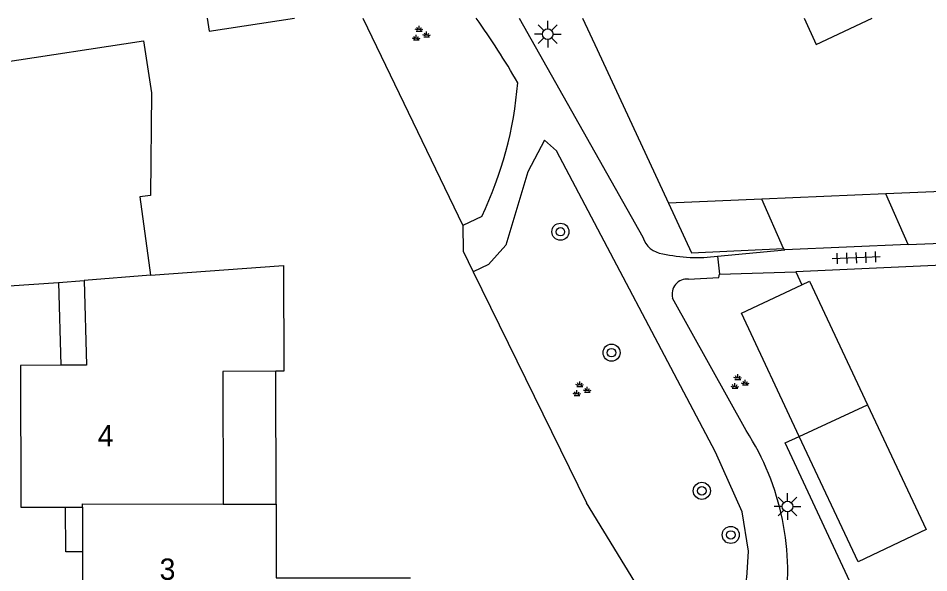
# Model space of a CAD drawing. Extents: x 126000 to 131009, y 393000 to 395500.
# Drawn here: x 130825.7 to 130868.4, y 395474.01 to 395500 of the extents above; entities that cross this region are included whole.
import ezdxf

# ---------------------------------------------------------------- set-up
doc = ezdxf.new("R2010")
doc.units = 0
for name, color, linetype in [('gg-afsc-erfafscheiding', 7, 'Continuous'), ('gg-afsc-muur', 7, 'Continuous'), ('gg-anno-huisnummerreeks BGT', 7, 'Continuous'), ('gg-bbg-bijgebouw', 7, 'Continuous'), ('gg-bbg-gedigitaliseerde bebouwing', 7, 'Continuous'), ('gg-bbg-gedigitaliseerde bijgebouw', 7, 'Continuous'), ('gg-bbg-hoofdgebouw', 7, 'Continuous'), ('gg-bbg-luifel en loopbrug', 7, 'Continuous'), ('gg-bbg-tussenscheiding', 7, 'Continuous'), ('gg-knt-onverhard', 7, 'Continuous'), ('gg-knt-verharding', 7, 'Continuous'), ('gt-symb-boom', 7, 'Continuous'), ('gt-symb-groenvak', 7, 'Continuous'), ('gt-symb-lichtmast', 7, 'Continuous'), ('gt-symb-tegel verharding', 7, 'Continuous')]:
    doc.layers.add(name, color=color, linetype=linetype)

# ---------------------------------------------------------------- blocks, each defined once
blk = doc.blocks.new('gt0-TEG1')
at = {"layer": 'gt-symb-tegel verharding'}
for p, q in [((-1.125, 0), (1.125, 0)), ((-0.9, -0.25), (-0.9, 0.25)), ((-0.45, -0.25), (-0.45, 0.25)), ((0, -0.25), (0, 0.25)), ((0.45, -0.25), (0.45, 0.25)), ((0.9, -0.25), (0.9, 0.25))]:
    blk.add_line(p, q, dxfattribs=at)
blk = doc.blocks.new('gt0-LMAST')
at = {"layer": 'gt-symb-lichtmast'}
for p, q in [((-0.182, 0.173), (-0.447, 0.438)), ((-0.005, 0.246), (-0.005, 0.621)), ((0.172, 0.173), (0.437, 0.438)), ((-0.255, -0.004), (-0.63, -0.004)), ((-0.182, -0.181), (-0.447, -0.446)), ((-0.005, -0.254), (-0.005, -0.629)), ((0.437, -0.446), (0.172, -0.181)), ((0.245, -0.004), (0.62, -0.004))]:
    blk.add_line(p, q, dxfattribs=at)
blk.add_circle((-0.005, -0.004), 0.25, dxfattribs=at)
blk = doc.blocks.new('gt0-BOOM')
at = {"layer": 'gt-symb-boom'}
for radius in [0.4, 0.2]:
    blk.add_circle((0, 0), radius, dxfattribs=at)
blk = doc.blocks.new('gt0-GRVAK')
at = {"layer": 'gt-symb-groenvak'}
for p, q in [((-0.11, 0.189), (-0.228, 0.24)), ((-0.182, 0.153), (0.088, 0.153)), ((-0.091, 0.211), (-0.156, 0.322)), ((-0.047, 0.214), (-0.047, 0.393)), ((-0.004, 0.211), (0.061, 0.322)), ((0.015, 0.189), (0.133, 0.24)), ((0.262, -0.052), (0.197, 0.059)), ((0.305, -0.049), (0.305, 0.13)), ((0.349, -0.052), (0.414, 0.059)), ((-0.245, -0.228), (-0.363, -0.177)), ((-0.318, -0.264), (-0.047, -0.264)), ((-0.226, -0.206), (-0.291, -0.095)), ((-0.183, -0.203), (-0.183, -0.024)), ((-0.139, -0.206), (-0.074, -0.095)), ((-0.12, -0.228), (-0.002, -0.177)), ((0.243, -0.074), (0.125, -0.023)), ((0.17, -0.11), (0.441, -0.11)), ((0.368, -0.074), (0.486, -0.023))]:
    blk.add_line(p, q, dxfattribs=at)

msp = doc.modelspace()

# ---------------------------------------------------------------- linework, layer by layer
at = {"layer": 'gg-afsc-erfafscheiding'}
for p, q in [((130841.859, 395500), (130846.557, 395490.282)), ((130852.841, 395498.533), (130856.194, 395491.328)), ((130846.557, 395490.282), (130846.561, 395489.08)), ((130872.167, 395488.563), (130862.159, 395488.116)), ((130862.159, 395488.116), (130862.451, 395487.507)), ((130855.475, 395472.174), (130852.355, 395477.287))]:
    msp.add_line(p, q, dxfattribs=at)
msp.add_lwpolyline([(130866.527, 395469.684), (130861.665, 395480.103), (130862.322, 395480.395)], dxfattribs=at)
at = {"layer": 'gg-afsc-muur'}
for p, q in [((130852.156, 395500), (130852.841, 395498.533)), ((130846.561, 395489.08), (130847.036, 395488.112)), ((130847.036, 395488.112), (130852.355, 395477.287))]:
    msp.add_line(p, q, dxfattribs=at)
at = {"layer": 'gg-bbg-bijgebouw'}
for p, q in [((130867.437, 395489.392), (130871.736, 395489.568)), ((130861.587, 395489.213), (130861.64, 395489.15)), ((130867.437, 395489.392), (130861.64, 395489.15)), ((130862.451, 395487.507), (130862.802, 395487.672))]:
    msp.add_line(p, q, dxfattribs=at)
msp.add_lwpolyline([(130862.322, 395480.395), (130859.622, 395486.175), (130862.451, 395487.507)], dxfattribs=at)
at = {"layer": 'gg-bbg-gedigitaliseerde bebouwing'}
msp.add_line((130835.309, 395477.225), (130837.8, 395477.22), dxfattribs=at)
for points in [[(130862.549, 395500), (130863.12, 395498.776), (130865.743, 395500)], [(130824.802, 395497.909), (130831.579, 395498.943), (130831.95, 395496.506), (130831.904, 395491.693), (130831.399, 395491.623), (130831.906, 395487.954)], [(130831.906, 395487.954), (130838.14, 395488.41), (130838.15, 395483.46), (130837.779, 395483.459)], [(130837.779, 395483.459), (130835.292, 395483.452), (130835.309, 395477.225)], [(130837.8, 395477.22), (130837.8, 395473.77), (130844.1, 395473.78)]]:
    msp.add_lwpolyline(points, dxfattribs=at)
at = {"layer": 'gg-bbg-gedigitaliseerde bijgebouw'}
for p, q in [((130866.39, 395491.77), (130860.57, 395491.52)), ((130870.71, 395491.96), (130866.39, 395491.77)), ((130861.587, 395489.213), (130860.57, 395491.52)), ((130862.802, 395487.672), (130865.524, 395481.89)), ((130862.322, 395480.395), (130865.524, 395481.89))]:
    msp.add_line(p, q, dxfattribs=at)
msp.add_lwpolyline([(130834.565, 395500), (130834.657, 395499.392), (130838.664, 395500)], dxfattribs=at)
at = {"layer": 'gg-bbg-hoofdgebouw'}
for p, q in [((130827.586, 395487.623), (130828.795, 395487.708)), ((130827.926, 395477.088), (130828.718, 395477.092)), ((130828.718, 395477.092), (130828.719, 395474.997))]:
    msp.add_line(p, q, dxfattribs=at)
for points in [[(130818.233, 395496.803), (130819.15, 395490.914), (130822.099, 395491.348), (130822.711, 395487.28), (130827.586, 395487.623)], [(130828.795, 395487.708), (130828.912, 395483.736), (130827.7, 395483.734)], [(130827.7, 395483.734), (130825.813, 395483.732), (130825.822, 395477.079), (130827.926, 395477.088)], [(130828.719, 395474.997), (130828.721, 395471.101), (130830.827, 395471.084)]]:
    msp.add_lwpolyline(points, dxfattribs=at)
at = {"layer": 'gg-bbg-luifel en loopbrug'}
for p, q in [((130860.57, 395491.52), (130856.194, 395491.328)), ((130856.194, 395491.328), (130857.273, 395489.011)), ((130857.273, 395489.011), (130861.587, 395489.213)), ((130827.586, 395487.623), (130827.7, 395483.734)), ((130837.8, 395477.22), (130837.779, 395483.459))]:
    msp.add_line(p, q, dxfattribs=at)
for points in [[(130865.524, 395481.89), (130868.28, 395476.036), (130865.083, 395474.531), (130862.322, 395480.395)], [(130828.719, 395474.997), (130827.929, 395474.995), (130827.926, 395477.088)]]:
    msp.add_lwpolyline(points, dxfattribs=at)
at = {"layer": 'gg-bbg-tussenscheiding'}
for p, q in [((130867.437, 395489.392), (130866.39, 395491.77)), ((130831.906, 395487.954), (130828.795, 395487.708))]:
    msp.add_line(p, q, dxfattribs=at)
msp.add_lwpolyline([(130828.718, 395477.092), (130828.718, 395477.237), (130835.309, 395477.225)], dxfattribs=at)
at = {"layer": 'gg-knt-onverhard'}
for p, q in [((130849.197, 395500), (130854.994, 395489.738)), ((130847.437, 395490.707), (130846.557, 395490.282)), ((130859.832, 395480.674), (130856.384, 395486.884))]:
    msp.add_line(p, q, dxfattribs=at)
for points in [[(130859.884, 395474.012), (130859.948, 395475.032), (130859.645, 395476.867), (130858.398, 395479.667), (130850.947, 395493.783), (130850.375, 395494.287), (130849.6, 395492.804), (130848.566, 395489.369), (130847.748, 395488.462), (130847.036, 395488.112)], [(130857.135, 395487.77), (130858.554, 395487.842), (130858.577, 395488.004)]]:
    msp.add_lwpolyline(points, dxfattribs=at)
for centre, radius, start, end in [((130818.145, 395479.21), 35.711, 29.8259, 35.6024), ((130831.375, 395498.397), 17.808, 334.4153, 355.409), ((130856.027, 395490.036), 1.075, 196.0875, 264.4593), ((130857.503, 395495.831), 7.045, 257.039, 278.0535), ((130857.062, 395487.071), 0.703, 84.0024, 195.4263), ((130849.67, 395474.084), 12.112, 350.0668, 32.9615), ((130858.186, 395473.998), 1.698, 252.3536, 0.461)]:
    msp.add_arc(centre, radius, start, end, dxfattribs=at)
at = {"layer": 'gg-knt-verharding'}
for p, q in [((130858.49, 395488.856), (130861.64, 395489.15)), ((130858.49, 395488.856), (130858.577, 395488.004)), ((130858.577, 395488.004), (130862.159, 395488.116))]:
    msp.add_line(p, q, dxfattribs=at)
msp.add_arc((130795.753, 395462.879), 30.102, 0.1776, 26.5192, dxfattribs=at)

# ---------------------------------------------------------------- block references
at = {"layer": 'gt-symb-boom'}
for p in [(130851.124, 395489.996), (130853.522, 395484.327), (130857.755, 395477.853), (130859.111, 395475.785)]:
    msp.add_blockref('gt0-BOOM', p, dxfattribs=at)
at = {"layer": 'gt-symb-groenvak'}
for p in [(130844.549, 395499.245), (130859.489, 395482.924), (130852.082, 395482.59)]:
    msp.add_blockref('gt0-GRVAK', p, dxfattribs=at)
at = {"layer": 'gt-symb-lichtmast'}
for p in [(130850.535, 395499.256), (130861.78, 395477.124)]:
    msp.add_blockref('gt0-LMAST', p, dxfattribs=at)
at = {"layer": 'gt-symb-tegel verharding', "rotation": -177.64984047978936}
msp.add_blockref('gt0-TEG1', (130864.993, 395488.775), dxfattribs=at)

# ---------------------------------------------------------------- texts
at = {"layer": 'gg-anno-huisnummerreeks BGT'}
for s, p in [('4', (130829.43, 395479.933)), ('3', (130832.331, 395473.681))]:
    msp.add_text(s, height=1, rotation=0.1, dxfattribs=at).set_placement(p)

doc.saveas('drawing.dxf')
